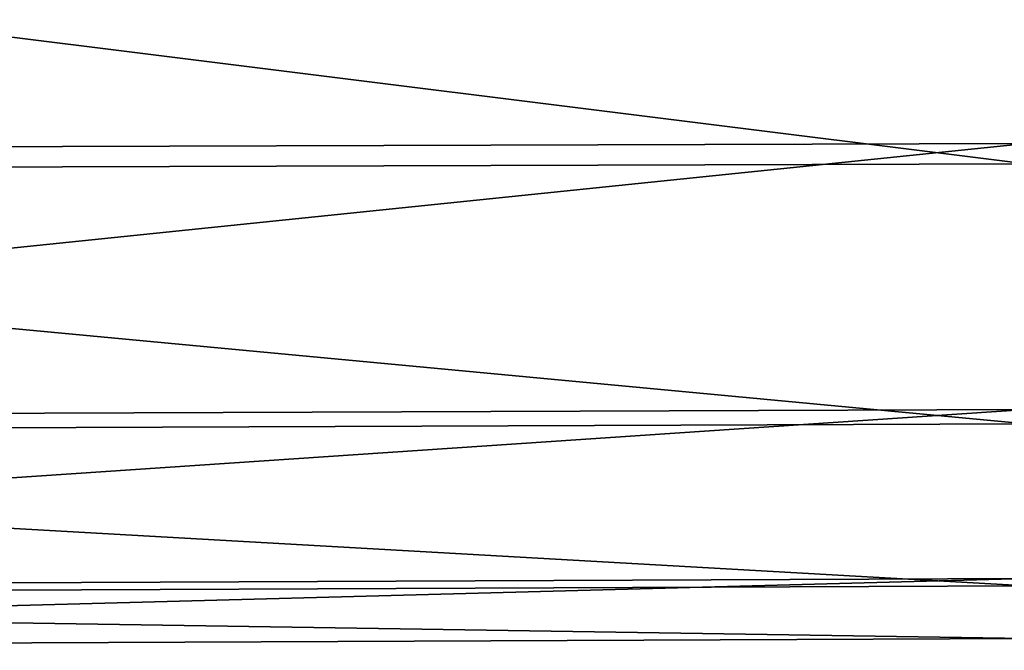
# Model space of a CAD drawing. Extents: x -0.145 to 0.145, y -0.547 to -0.001.
# Tile 306 of 656: x -0.113 to -0.099, y -0.121 to -0.112. Entities that reach past the tile are written whole.
import ezdxf

# ---------------------------------------------------------------- set-up
doc = ezdxf.new("R2010")
doc.units = 0
doc.layers.add('mesh', color=7, linetype='CONTINUOUS')

msp = doc.modelspace()

# ---------------------------------------------------------------- meshes
at = {"layer": 'mesh'}
mesh = msp.add_polyface(dxfattribs=at)
corners = [(-0.098759, -0.108995, -0.568656), (-0.09863, -0.108986, -0.568641), (-0.098759, -0.103227, -0.571104), (-0.09863, -0.11392, -0.564786), (-0.098759, -0.113933, -0.564798), (-0.09863, -0.117688, -0.559786), (-0.098759, -0.117703, -0.559794), (-0.09863, -0.120034, -0.55398), (-0.098759, -0.120051, -0.553985), (-0.09863, -0.120797, -0.547766), (-0.098759, -0.120814, -0.547766), (-0.09863, -0.119925, -0.541565), (-0.098759, -0.119942, -0.541561), (-0.09863, -0.117479, -0.535802), (-0.098759, -0.117494, -0.535793), (-0.09863, -0.113624, -0.530868), (-0.098759, -0.113636, -0.530855), (-0.09863, -0.108624, -0.5271), (-0.098759, -0.108632, -0.527085), (-0.137596, -0.113755, -0.530735), (-0.139012, -0.113641, -0.530851), (-0.137596, -0.108716, -0.526937), (-0.137596, -0.11764, -0.535707), (-0.139012, -0.1175, -0.53579), (-0.137596, -0.120106, -0.541515), (-0.139012, -0.119949, -0.541559), (-0.137596, -0.120984, -0.547764), (-0.139012, -0.120821, -0.547765), (-0.137596, -0.120215, -0.554027), (-0.139012, -0.120057, -0.553986), (-0.139012, -0.117709, -0.559797), (-0.137596, -0.117851, -0.559878), (-0.139012, -0.113937, -0.564803), (-0.137596, -0.114054, -0.564917), (-0.139012, -0.108998, -0.568662), (-0.137596, -0.109081, -0.568802), (-0.139012, -0.103229, -0.57111), (-0.137596, -0.103273, -0.571268), (-0.098759, -0.102823, -0.524737)]
mesh.append_faces([[corners[k] for k in face] for face in [(0, 1, 2, 2), (0, 3, 1, 1), (4, 3, 0, 0), (4, 5, 3, 3), (6, 5, 4, 4), (6, 7, 5, 5), (8, 7, 6, 6), (8, 9, 7, 7), (10, 9, 8, 8), (10, 11, 9, 9), (12, 11, 10, 10), (12, 13, 11, 11), (14, 13, 12, 12), (14, 15, 13, 13), (16, 15, 14, 14), (16, 17, 15, 15), (18, 17, 16, 16), (19, 20, 21, 21), (22, 23, 19, 19), (24, 25, 22, 22), (26, 27, 24, 24), (28, 29, 26, 26), (28, 30, 29, 29), (31, 30, 28, 28), (31, 32, 30, 30), (33, 32, 31, 31), (33, 34, 32, 32), (35, 34, 33, 33), (35, 36, 34, 34), (37, 36, 35, 35), (35, 0, 37, 37), (35, 4, 0, 0), (33, 4, 35, 35), (33, 6, 4, 4), (31, 6, 33, 33), (31, 8, 6, 6), (28, 8, 31, 31), (28, 10, 8, 8), (26, 10, 28, 28), (26, 12, 10, 10), (24, 12, 26, 26), (24, 14, 12, 12), (22, 14, 24, 24), (22, 16, 14, 14), (19, 16, 22, 22), (19, 18, 16, 16), (21, 18, 19, 19), (21, 38, 18, 18)]])

doc.saveas('drawing.dxf')
